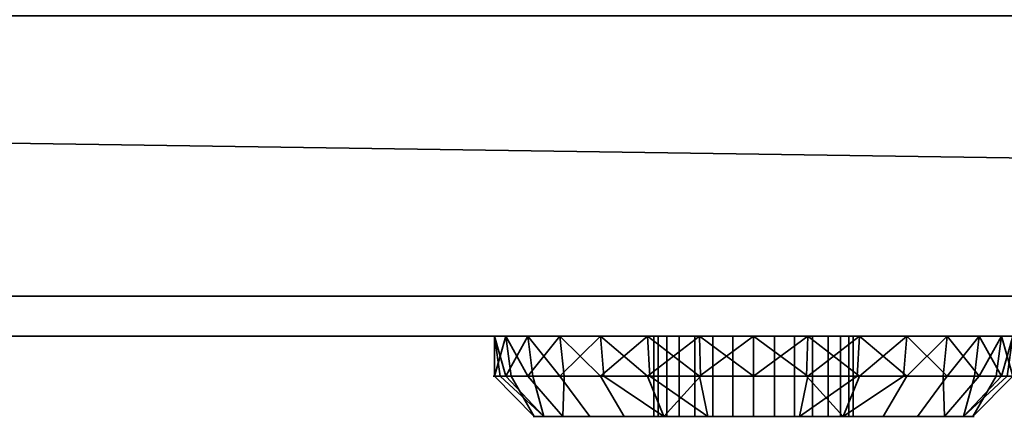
# Model space of a CAD drawing. Header units: millimetres. Extents: x -603 to 3703, y -115 to 249.
# Tile 751 of 1056: x 1463 to 1513, y -54 to -34. Entities that reach past the tile are written whole.
import ezdxf

# ---------------------------------------------------------------- set-up
doc = ezdxf.new("R2010")
doc.units = ezdxf.units.MM
doc.layers.add('152', color=7, linetype='Continuous', true_color=0xffffff)

# ---------------------------------------------------------------- blocks, each defined once
blk = doc.blocks.new('UG_SURFACE_041')
at = {"layer": '152', "color": 35, "linetype": 'Continuous', "lineweight": 35}
for points in [[(1984, -48), (1016, -48), (1016, -34), (1029, -34)], [(1984, -50, 2032), (1984, -34, 2032), (1016, -34, 2032), (1016, -50, 2032)], [(1984, -48), (1029, -34), (1971, -34)], [(1016, -50, 2), (1016, -48), (1984, -48), (1984, -50, 2)], [(1984, -50, 2032), (1016, -50, 2032), (1497.297, -50, 1379.716), (1502.703, -50, 1379.716)], [(1016, -50, 2032), (1488.742, -50, 1373.5), (1492.359, -50, 1377.517)], [(1492.359, -50, 1377.517), (1497.297, -50, 1379.716), (1016, -50, 2032)], [(1016, -50, 2032), (1487.071, -50, 1368.359), (1488.742, -50, 1373.5)], [(1016, -50, 2), (1494.712, -50, 1355.124), (1490.339, -50, 1358.301)], [(1490.339, -50, 1358.301), (1487.636, -50, 1362.983), (1016, -50, 2)], [(1487.636, -50, 1362.983), (1487.071, -50, 1368.359), (1016, -50, 2032), (1016, -50, 2)], [(1016, -50, 2), (1984, -50, 2), (1500, -50, 1354), (1494.712, -50, 1355.124)], [(1488.742, -50, 1373.5), (1487.071, -50, 1368.359), (1487.636, -52, 1371.017)], [(1487.071, -50, 1368.359), (1487.354, -52, 1368.329), (1487.636, -52, 1371.017)], [(1487.071, -50, 1368.359), (1487.636, -50, 1362.983), (1487.071, -52, 1365.641)], [(1487.636, -50, 1362.983), (1487.906, -52, 1363.071), (1487.071, -52, 1365.641)], [(1487.071, -52, 1365.641), (1487.354, -52, 1368.329), (1487.071, -50, 1368.359)], [(1488.742, -52, 1360.5), (1487.636, -50, 1362.983), (1490.339, -50, 1358.301)], [(1488.742, -52, 1360.5), (1487.906, -52, 1363.071), (1487.636, -50, 1362.983)], [(1487.636, -52, 1371.017), (1488.988, -52, 1373.358), (1488.742, -50, 1373.5)], [(1492.359, -50, 1377.517), (1488.742, -50, 1373.5), (1490.339, -52, 1375.699)], [(1488.742, -50, 1373.5), (1488.988, -52, 1373.358), (1490.339, -52, 1375.699)], [(1490.339, -50, 1358.301), (1490.55, -52, 1358.491), (1488.742, -52, 1360.5)], [(1490.339, -50, 1358.301), (1494.712, -50, 1355.124), (1492.359, -52, 1356.483)], [(1492.359, -52, 1356.483), (1490.55, -52, 1358.491), (1490.339, -50, 1358.301)], [(1490.339, -52, 1375.699), (1492.526, -52, 1377.287), (1492.359, -50, 1377.517)], [(1497.297, -50, 1379.716), (1492.359, -50, 1377.517), (1494.712, -52, 1378.876)], [(1492.359, -50, 1377.517), (1492.526, -52, 1377.287), (1494.712, -52, 1378.876)], [(1494.712, -50, 1355.124), (1494.828, -52, 1355.383), (1492.359, -52, 1356.483)], [(1497.297, -52, 1354.284), (1494.712, -50, 1355.124), (1500, -50, 1354)], [(1497.297, -52, 1354.284), (1494.828, -52, 1355.383), (1494.712, -50, 1355.124)], [(1494.712, -52, 1378.876), (1497.356, -52, 1379.438), (1497.297, -50, 1379.716)], [(1495.027, -54, 1367.523), (1495.027, -50, 1367.523), (1495.67, -50, 1369.5), (1495.67, -54, 1369.5)], [(1495.245, -54, 1365.455), (1495.245, -50, 1365.455), (1495.027, -50, 1367.523), (1495.027, -54, 1367.523)], [(1495.67, -50, 1369.5), (1495.027, -50, 1367.523), (1495.245, -50, 1365.455), (1500, -50, 1367)], [(1496.284, -54, 1363.654), (1496.284, -50, 1363.654), (1495.245, -50, 1365.455), (1495.245, -54, 1365.455)], [(1495.245, -50, 1365.455), (1496.284, -50, 1363.654), (1497.966, -50, 1362.432), (1500, -50, 1367)], [(1495.67, -54, 1369.5), (1495.67, -50, 1369.5), (1497.061, -50, 1371.045), (1497.061, -54, 1371.045)], [(1498.96, -50, 1371.891), (1497.061, -50, 1371.045), (1495.67, -50, 1369.5), (1500, -50, 1367)], [(1497.966, -54, 1362.432), (1497.966, -50, 1362.432), (1496.284, -50, 1363.654), (1496.284, -54, 1363.654)], [(1497.061, -54, 1371.045), (1497.061, -50, 1371.045), (1498.96, -50, 1371.891), (1498.96, -54, 1371.891)], [(1502.703, -50, 1379.716), (1497.297, -50, 1379.716), (1500, -52, 1380)], [(1497.297, -50, 1379.716), (1497.356, -52, 1379.438), (1500, -52, 1380)], [(1500, -50, 1354), (1500, -52, 1354), (1497.297, -52, 1354.284)], [(1500, -54, 1362), (1500, -50, 1362), (1497.966, -50, 1362.432), (1497.966, -54, 1362.432)], [(1497.966, -50, 1362.432), (1500, -50, 1362), (1502.034, -50, 1362.432), (1500, -50, 1367)], [(1498.96, -54, 1371.891), (1498.96, -50, 1371.891), (1501.04, -50, 1371.891), (1501.04, -54, 1371.891)], [(1502.939, -50, 1371.045), (1501.04, -50, 1371.891), (1498.96, -50, 1371.891), (1500, -50, 1367)], [(1505.288, -50, 1355.124), (1500, -50, 1354), (1984, -50, 2)], [(1500, -50, 1354), (1505.288, -50, 1355.124), (1502.703, -52, 1354.284)], [(1500, -52, 1380), (1502.644, -52, 1379.438), (1502.703, -50, 1379.716)], [(1502.703, -52, 1354.284), (1500, -52, 1354), (1500, -50, 1354)], [(1502.034, -54, 1362.432), (1502.034, -50, 1362.432), (1500, -50, 1362), (1500, -54, 1362)], [(1500, -50, 1367), (1502.034, -50, 1362.432), (1503.716, -50, 1363.654)], [(1503.716, -50, 1363.654), (1504.755, -50, 1365.455), (1504.973, -50, 1367.523), (1500, -50, 1367)], [(1504.973, -50, 1367.523), (1504.33, -50, 1369.5), (1502.939, -50, 1371.045), (1500, -50, 1367)], [(1501.04, -54, 1371.891), (1501.04, -50, 1371.891), (1502.939, -50, 1371.045), (1502.939, -54, 1371.045)], [(1503.716, -54, 1363.654), (1503.716, -50, 1363.654), (1502.034, -50, 1362.432), (1502.034, -54, 1362.432)], [(1502.703, -50, 1379.716), (1502.644, -52, 1379.438), (1505.288, -52, 1378.876)], [(1984, -50, 2032), (1502.703, -50, 1379.716), (1507.641, -50, 1377.517)], [(1505.288, -50, 1355.124), (1505.172, -52, 1355.383), (1502.703, -52, 1354.284)], [(1505.288, -52, 1378.876), (1507.641, -50, 1377.517), (1502.703, -50, 1379.716)], [(1502.939, -54, 1371.045), (1502.939, -50, 1371.045), (1504.33, -50, 1369.5), (1504.33, -54, 1369.5)], [(1504.755, -54, 1365.455), (1504.755, -50, 1365.455), (1503.716, -50, 1363.654), (1503.716, -54, 1363.654)], [(1504.33, -54, 1369.5), (1504.33, -50, 1369.5), (1504.973, -50, 1367.523), (1504.973, -54, 1367.523)], [(1504.973, -54, 1367.523), (1504.973, -50, 1367.523), (1504.755, -50, 1365.455), (1504.755, -54, 1365.455)], [(1507.641, -52, 1356.483), (1505.172, -52, 1355.383), (1505.288, -50, 1355.124)], [(1509.661, -50, 1358.301), (1505.288, -50, 1355.124), (1984, -50, 2)], [(1507.641, -52, 1356.483), (1505.288, -50, 1355.124), (1509.661, -50, 1358.301)], [(1505.288, -52, 1378.876), (1507.474, -52, 1377.287), (1507.641, -50, 1377.517)], [(1507.641, -50, 1377.517), (1507.474, -52, 1377.287), (1509.661, -52, 1375.699)], [(1507.641, -50, 1377.517), (1511.258, -50, 1373.5), (1984, -50, 2032)], [(1509.661, -50, 1358.301), (1509.45, -52, 1358.491), (1507.641, -52, 1356.483)], [(1511.258, -50, 1373.5), (1507.641, -50, 1377.517), (1509.661, -52, 1375.699)], [(1511.258, -52, 1360.5), (1509.45, -52, 1358.491), (1509.661, -50, 1358.301)], [(1984, -50, 2), (1512.364, -50, 1362.983), (1509.661, -50, 1358.301)], [(1509.661, -50, 1358.301), (1512.364, -50, 1362.983), (1511.258, -52, 1360.5)], [(1509.661, -52, 1375.699), (1511.012, -52, 1373.358), (1511.258, -50, 1373.5)], [(1511.258, -50, 1373.5), (1511.012, -52, 1373.358), (1512.364, -52, 1371.017)], [(1511.258, -50, 1373.5), (1512.929, -50, 1368.359), (1984, -50, 2032)], [(1512.364, -50, 1362.983), (1512.094, -52, 1363.071), (1511.258, -52, 1360.5)], [(1512.364, -52, 1371.017), (1512.929, -50, 1368.359), (1511.258, -50, 1373.5)], [(1512.929, -52, 1365.641), (1512.094, -52, 1363.071), (1512.364, -50, 1362.983)], [(1984, -50, 2), (1984, -50, 2032), (1512.929, -50, 1368.359), (1512.364, -50, 1362.983)], [(1512.929, -52, 1365.641), (1512.364, -50, 1362.983), (1512.929, -50, 1368.359)], [(1512.364, -52, 1371.017), (1512.646, -52, 1368.329), (1512.929, -50, 1368.359)], [(1489.06, -54, 1365.85), (1487.071, -52, 1365.641), (1487.906, -52, 1363.071)], [(1487.354, -52, 1368.329), (1487.071, -52, 1365.641), (1489.06, -54, 1365.85), (1489.538, -54, 1370.399)], [(1489.538, -54, 1370.399), (1487.636, -52, 1371.017), (1487.354, -52, 1368.329)], [(1488.988, -52, 1373.358), (1487.636, -52, 1371.017), (1489.538, -54, 1370.399)], [(1487.906, -52, 1363.071), (1488.742, -52, 1360.5), (1490.474, -54, 1361.5), (1489.06, -54, 1365.85)], [(1490.474, -54, 1361.5), (1488.742, -52, 1360.5), (1490.55, -52, 1358.491)], [(1489.538, -54, 1370.399), (1491.825, -54, 1374.36), (1490.339, -52, 1375.699), (1488.988, -52, 1373.358)], [(1492.526, -52, 1377.287), (1490.339, -52, 1375.699), (1491.825, -54, 1374.36), (1495.526, -54, 1377.049)], [(1490.55, -52, 1358.491), (1492.359, -52, 1356.483), (1493.534, -54, 1358.101), (1490.474, -54, 1361.5)], [(1497.713, -54, 1356.24), (1493.534, -54, 1358.101), (1492.359, -52, 1356.483), (1494.828, -52, 1355.383)], [(1495.526, -54, 1377.049), (1494.712, -52, 1378.876), (1492.526, -52, 1377.287)], [(1497.356, -52, 1379.438), (1494.712, -52, 1378.876), (1495.526, -54, 1377.049)], [(1494.828, -52, 1355.383), (1497.297, -52, 1354.284), (1497.713, -54, 1356.24)], [(1495.526, -54, 1377.049), (1500, -54, 1378), (1500, -52, 1380), (1497.356, -52, 1379.438)], [(1500, -54, 1356), (1497.713, -54, 1356.24), (1497.297, -52, 1354.284), (1500, -52, 1354)], [(1500, -52, 1354), (1502.703, -52, 1354.284), (1502.287, -54, 1356.24), (1500, -54, 1356)], [(1502.644, -52, 1379.438), (1500, -52, 1380), (1500, -54, 1378), (1504.474, -54, 1377.049)], [(1502.287, -54, 1356.24), (1502.703, -52, 1354.284), (1505.172, -52, 1355.383)], [(1505.172, -52, 1355.383), (1507.641, -52, 1356.483), (1506.466, -54, 1358.101), (1502.287, -54, 1356.24)], [(1504.474, -54, 1377.049), (1505.288, -52, 1378.876), (1502.644, -52, 1379.438)], [(1504.474, -54, 1377.049), (1508.175, -54, 1374.36), (1509.661, -52, 1375.699), (1507.474, -52, 1377.287)], [(1507.474, -52, 1377.287), (1505.288, -52, 1378.876), (1504.474, -54, 1377.049)], [(1509.526, -54, 1361.5), (1506.466, -54, 1358.101), (1507.641, -52, 1356.483), (1509.45, -52, 1358.491)], [(1511.012, -52, 1373.358), (1509.661, -52, 1375.699), (1508.175, -54, 1374.36), (1510.462, -54, 1370.399)], [(1509.45, -52, 1358.491), (1511.258, -52, 1360.5), (1509.526, -54, 1361.5)], [(1510.94, -54, 1365.85), (1509.526, -54, 1361.5), (1511.258, -52, 1360.5), (1512.094, -52, 1363.071)], [(1510.462, -54, 1370.399), (1512.364, -52, 1371.017), (1511.012, -52, 1373.358)], [(1510.462, -54, 1370.399), (1510.94, -54, 1365.85), (1512.929, -52, 1365.641), (1512.646, -52, 1368.329)], [(1512.646, -52, 1368.329), (1512.364, -52, 1371.017), (1510.462, -54, 1370.399)], [(1512.094, -52, 1363.071), (1512.929, -52, 1365.641), (1510.94, -54, 1365.85)], [(1496.284, -54, 1363.654), (1495.245, -54, 1365.455), (1489.06, -54, 1365.85), (1490.474, -54, 1361.5)], [(1495.245, -54, 1365.455), (1495.027, -54, 1367.523), (1489.538, -54, 1370.399), (1489.06, -54, 1365.85)], [(1491.825, -54, 1374.36), (1489.538, -54, 1370.399), (1495.027, -54, 1367.523), (1495.67, -54, 1369.5)], [(1490.474, -54, 1361.5), (1493.534, -54, 1358.101), (1496.284, -54, 1363.654)], [(1491.825, -54, 1374.36), (1495.67, -54, 1369.5), (1497.061, -54, 1371.045)], [(1497.061, -54, 1371.045), (1498.96, -54, 1371.891), (1495.526, -54, 1377.049), (1491.825, -54, 1374.36)], [(1497.966, -54, 1362.432), (1496.284, -54, 1363.654), (1493.534, -54, 1358.101), (1497.713, -54, 1356.24)], [(1500, -54, 1378), (1495.526, -54, 1377.049), (1498.96, -54, 1371.891)], [(1497.713, -54, 1356.24), (1500, -54, 1356), (1500, -54, 1362), (1497.966, -54, 1362.432)], [(1498.96, -54, 1371.891), (1501.04, -54, 1371.891), (1504.474, -54, 1377.049), (1500, -54, 1378)], [(1502.034, -54, 1362.432), (1500, -54, 1362), (1500, -54, 1356), (1502.287, -54, 1356.24)], [(1508.175, -54, 1374.36), (1504.474, -54, 1377.049), (1501.04, -54, 1371.891), (1502.939, -54, 1371.045)], [(1502.287, -54, 1356.24), (1506.466, -54, 1358.101), (1503.716, -54, 1363.654), (1502.034, -54, 1362.432)], [(1502.939, -54, 1371.045), (1504.33, -54, 1369.5), (1508.175, -54, 1374.36)], [(1503.716, -54, 1363.654), (1506.466, -54, 1358.101), (1509.526, -54, 1361.5)], [(1509.526, -54, 1361.5), (1510.94, -54, 1365.85), (1504.755, -54, 1365.455), (1503.716, -54, 1363.654)], [(1504.33, -54, 1369.5), (1504.973, -54, 1367.523), (1510.462, -54, 1370.399), (1508.175, -54, 1374.36)], [(1510.94, -54, 1365.85), (1510.462, -54, 1370.399), (1504.973, -54, 1367.523), (1504.755, -54, 1365.455)]]:
    blk.add_3dface(points, dxfattribs=at)

msp = doc.modelspace()

# ---------------------------------------------------------------- linework, layer by layer
at = {"layer": '152', "color": 251, "linetype": 'Continuous', "lineweight": -3, "true_color": 0x636466}
for p, q in [((1016, -48), (1984, -48)), ((1984, -50, 2), (1016, -50, 2)), ((1984, -50, 2032), (1016, -50, 2032))]:
    msp.add_line(p, q, dxfattribs=at)
at = {"layer": '152', "color": 251, "linetype": 'Continuous', "lineweight": -3, "true_color": 0x636466, "extrusion": (0, -1, 4.0817e-16)}
for centre, radius in [((1500, 1367, 50), 13), ((1500, 1367, 50), 5), ((1500, 1367, 52), 13), ((1500, 1367, 54), 11), ((1500, 1367, 54), 5)]:
    msp.add_circle(centre, radius, dxfattribs=at)

# ---------------------------------------------------------------- block references
at = {"layer": '152', "color": 251, "linetype": 'Continuous', "lineweight": -3, "true_color": 0x636466}
msp.add_blockref('UG_SURFACE_041', (0, 0), dxfattribs=at)

doc.saveas('drawing.dxf')
